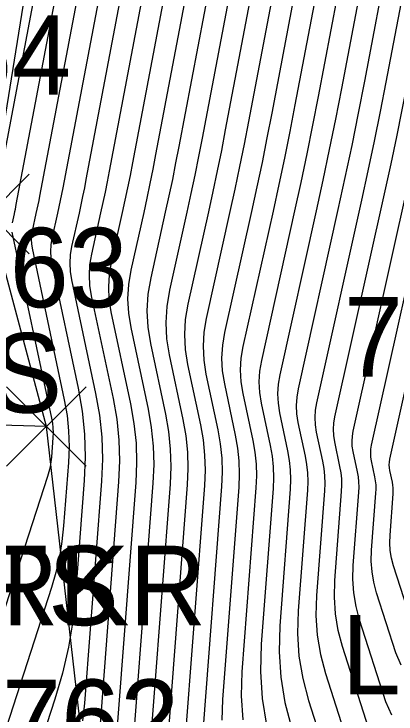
# Model space of a CAD drawing. Extents: x 1650836 to 1652450, y 332578 to 333908.
# Drawn here: x 1652071.34 to 1652080.96, y 332713.58 to 332731.19 of the extents above; entities that cross this region are included whole.
import ezdxf

# ---------------------------------------------------------------- set-up
doc = ezdxf.new("R2010")
doc.units = 0
for name, color, linetype in [('L_A', 7, 'Continuous'), ('L_I', 7, 'Continuous'), ('L_TIC', 7, 'Continuous'), ('LAWE', 7, 'Continuous'), ('LELB', 7, 'Continuous'), ('LSOGCMA', 7, 'Continuous'), ('LSOGCMI', 7, 'Continuous')]:
    doc.layers.add(name, color=color, linetype=linetype)

msp = doc.modelspace()

# ---------------------------------------------------------------- linework, layer by layer
at = {"layer": 'L_TIC'}
for points in [[(1652069.729, 332725.162), (1652071.729, 332727.162)], [(1652071.729, 332725.162), (1652069.729, 332727.162)], [(1652071.158, 332719.813), (1652073.158, 332721.813)], [(1652073.158, 332719.813), (1652071.158, 332721.813)], [(1652071.158, 332719.813), (1652073.158, 332721.813)], [(1652073.158, 332719.813), (1652071.158, 332721.813)]]:
    msp.add_lwpolyline(points, dxfattribs=at)
at = {"layer": 'LAWE'}
msp.add_lwpolyline([(1652113.729, 332729.971), (1652105.001, 332721.607), (1652097.708, 332720.127), (1652089.433, 332715.148), (1652085.656, 332707.437), (1652080.101, 332708.542), (1652073.451, 332709.446), (1652072.158, 332720.813), (1652060.852, 332721.144), (1652052.615, 332711.419), (1652043.802, 332704.554), (1652032.724, 332702.068), (1652025.188, 332702.458), (1652014.024, 332714.079), (1651995.915, 332712.612)], dxfattribs=at)
at = {"layer": 'LELB'}
msp.add_lwpolyline([(1652072.158, 332720.813), (1652070.729, 332726.162), (1652073.187, 332741.436)], dxfattribs=at)
at = {"layer": 'LSOGCMA'}
for points in [[(1652074.475, 332739.726), (1652071.987, 332726.611), (1652071.966, 332726.501), (1652071.943, 332726.392), (1652071.921, 332726.283), (1652071.897, 332726.174), (1652071.8, 332725.738), (1652071.781, 332725.629), (1652071.775, 332725.52), (1652071.78, 332725.411), (1652071.798, 332725.301), (1652072.609, 332721.485), (1652072.678, 332721.093), (1652072.719, 332720.7), (1652072.731, 332720.305), (1652072.715, 332719.908), (1652072.593, 332718.315), (1652072.551, 332717.919), (1652072.486, 332717.528), (1652072.397, 332717.142), (1652072.286, 332716.76), (1652070.262, 332710.53)], [(1652078.828, 332733.947), (1652077.832, 332728.697), (1652077.712, 332728.078), (1652077.587, 332727.46), (1652077.457, 332726.843), (1652077.323, 332726.227), (1652076.645, 332723.179), (1652076.59, 332722.856), (1652076.571, 332722.534), (1652076.587, 332722.21), (1652076.639, 332721.887), (1652076.914, 332720.594), (1652076.971, 332720.27), (1652077.004, 332719.945), (1652077.014, 332719.617), (1652077.001, 332719.289), (1652076.593, 332713.944), (1652076.577, 332713.419)]]:
    msp.add_lwpolyline(points, dxfattribs=at)
at = {"layer": 'LSOGCMI'}
for points in [[(1652071.302, 332725.935), (1652071.354, 332726.168), (1652071.367, 332726.227), (1652071.379, 332726.285), (1652071.391, 332726.344), (1652071.402, 332726.402), (1652074.04, 332740.304), (1652074.063, 332740.462), (1652074.072, 332740.62), (1652074.067, 332740.778), (1652074.047, 332740.937), (1652073.93, 332741.643), (1652073.91, 332741.765), (1652073.888, 332741.888), (1652073.866, 332742.01), (1652073.842, 332742.132), (1652073.748, 332742.62), (1652073.714, 332742.736), (1652073.66, 332742.838), (1652073.587, 332742.927), (1652073.494, 332743.003), (1652071.192, 332744.544)], [(1652070.818, 332726.194), (1652073.605, 332740.882), (1652073.616, 332740.959), (1652073.62, 332741.036), (1652073.618, 332741.114), (1652073.608, 332741.192), (1652073.551, 332741.537), (1652073.541, 332741.597), (1652073.53, 332741.657), (1652073.519, 332741.717), (1652073.508, 332741.777), (1652073.462, 332742.016), (1652073.445, 332742.072), (1652073.419, 332742.122), (1652073.383, 332742.166), (1652073.337, 332742.203), (1652070.414, 332744.16)], [(1652074.911, 332739.148), (1652072.571, 332726.82), (1652072.54, 332726.659), (1652072.508, 332726.499), (1652072.474, 332726.339), (1652072.439, 332726.179), (1652072.297, 332725.54), (1652072.27, 332725.381), (1652072.261, 332725.221), (1652072.269, 332725.061), (1652072.294, 332724.901), (1652072.959, 332721.776), (1652073.06, 332721.201), (1652073.12, 332720.623), (1652073.138, 332720.042), (1652073.114, 332719.458), (1652072.895, 332716.587), (1652072.823, 332715.918), (1652072.713, 332715.256), (1652072.563, 332714.602), (1652072.374, 332713.955), (1652071.162, 332710.224)], [(1652075.346, 332738.57), (1652073.156, 332727.028), (1652073.115, 332726.817), (1652073.072, 332726.605), (1652073.028, 332726.395), (1652072.982, 332726.184), (1652072.795, 332725.343), (1652072.759, 332725.133), (1652072.747, 332724.922), (1652072.757, 332724.712), (1652072.791, 332724.501), (1652073.398, 332721.645), (1652073.495, 332721.098), (1652073.551, 332720.547), (1652073.568, 332719.994), (1652073.546, 332719.439), (1652073.119, 332713.852), (1652073.072, 332713.409)], [(1652075.781, 332737.992), (1652073.74, 332727.237), (1652073.69, 332726.974), (1652073.637, 332726.712), (1652073.582, 332726.451), (1652073.525, 332726.19), (1652073.292, 332725.146), (1652073.248, 332724.885), (1652073.233, 332724.624), (1652073.246, 332724.362), (1652073.287, 332724.101), (1652073.838, 332721.514), (1652073.929, 332720.994), (1652073.983, 332720.472), (1652073.999, 332719.947), (1652073.978, 332719.42), (1652073.334, 332710.996)], [(1652076.217, 332737.414), (1652074.325, 332727.445), (1652074.264, 332727.132), (1652074.201, 332726.819), (1652074.135, 332726.507), (1652074.067, 332726.195), (1652073.79, 332724.949), (1652073.737, 332724.637), (1652073.719, 332724.325), (1652073.735, 332724.013), (1652073.784, 332723.701), (1652074.277, 332721.382), (1652074.364, 332720.891), (1652074.415, 332720.397), (1652074.43, 332719.9), (1652074.409, 332719.401), (1652073.673, 332709.765)], [(1652076.652, 332736.836), (1652074.909, 332727.654), (1652074.839, 332727.29), (1652074.765, 332726.926), (1652074.689, 332726.563), (1652074.61, 332726.2), (1652074.287, 332724.751), (1652074.226, 332724.389), (1652074.205, 332724.026), (1652074.223, 332723.664), (1652074.281, 332723.301), (1652074.717, 332721.251), (1652074.798, 332720.787), (1652074.846, 332720.321), (1652074.861, 332719.853), (1652074.841, 332719.383), (1652074.16, 332710.461)], [(1652077.087, 332736.259), (1652075.494, 332727.862), (1652075.413, 332727.447), (1652075.33, 332727.033), (1652075.243, 332726.619), (1652075.152, 332726.205), (1652074.785, 332724.554), (1652074.715, 332724.141), (1652074.691, 332723.728), (1652074.712, 332723.314), (1652074.777, 332722.901), (1652075.156, 332721.12), (1652075.233, 332720.684), (1652075.278, 332720.246), (1652075.291, 332719.806), (1652075.273, 332719.364), (1652074.646, 332711.158)], [(1652077.522, 332735.681), (1652076.078, 332728.071), (1652075.988, 332727.605), (1652075.894, 332727.139), (1652075.796, 332726.675), (1652075.695, 332726.211), (1652075.257, 332724.242), (1652075.189, 332723.836), (1652075.165, 332723.429), (1652075.185, 332723.023), (1652075.249, 332722.616), (1652075.595, 332720.988), (1652075.667, 332720.58), (1652075.709, 332720.171), (1652075.722, 332719.759), (1652075.705, 332719.345), (1652075.133, 332711.854)], [(1652077.958, 332735.103), (1652076.663, 332728.28), (1652076.563, 332727.762), (1652076.458, 332727.246), (1652076.35, 332726.731), (1652076.238, 332726.216), (1652075.719, 332723.888), (1652075.656, 332723.509), (1652075.634, 332723.131), (1652075.652, 332722.752), (1652075.712, 332722.373), (1652076.035, 332720.857), (1652076.102, 332720.477), (1652076.141, 332720.095), (1652076.153, 332719.712), (1652076.137, 332719.326), (1652075.62, 332712.551)], [(1652078.393, 332734.525), (1652077.247, 332728.488), (1652077.137, 332727.92), (1652077.023, 332727.353), (1652076.904, 332726.787), (1652076.78, 332726.221), (1652076.182, 332723.533), (1652076.123, 332723.183), (1652076.102, 332722.832), (1652076.12, 332722.481), (1652076.175, 332722.13), (1652076.474, 332720.726), (1652076.536, 332720.374), (1652076.573, 332720.02), (1652076.584, 332719.665), (1652076.569, 332719.307), (1652076.106, 332713.247)], [(1652079.308, 332733.605), (1652078.416, 332728.905), (1652078.287, 332728.235), (1652078.152, 332727.566), (1652078.011, 332726.899), (1652077.866, 332726.232), (1652077.107, 332722.825), (1652077.058, 332722.53), (1652077.04, 332722.235), (1652077.055, 332721.94), (1652077.102, 332721.644), (1652077.353, 332720.463), (1652077.405, 332720.167), (1652077.436, 332719.869), (1652077.445, 332719.57), (1652077.433, 332719.27), (1652077.079, 332714.64), (1652077.062, 332714.034), (1652077.102, 332713.435)], [(1652079.799, 332733.319), (1652079.001, 332729.114), (1652078.861, 332728.393), (1652078.716, 332727.673), (1652078.565, 332726.955), (1652078.408, 332726.237), (1652077.57, 332722.471), (1652077.525, 332722.204), (1652077.509, 332721.936), (1652077.523, 332721.669), (1652077.565, 332721.402), (1652077.792, 332720.332), (1652077.84, 332720.063), (1652077.867, 332719.794), (1652077.876, 332719.523), (1652077.865, 332719.251), (1652077.566, 332715.337), (1652077.546, 332714.649), (1652077.592, 332713.97), (1652077.704, 332713.298)], [(1652080.29, 332733.033), (1652079.585, 332729.322), (1652079.436, 332728.551), (1652079.28, 332727.78), (1652079.119, 332727.011), (1652078.951, 332726.243), (1652078.032, 332722.116), (1652077.992, 332721.877), (1652077.978, 332721.638), (1652077.99, 332721.398), (1652078.028, 332721.159), (1652078.232, 332720.2), (1652078.274, 332719.96), (1652078.299, 332719.719), (1652078.307, 332719.476), (1652078.297, 332719.232), (1652078.034, 332715.796), (1652078.015, 332715.145), (1652078.059, 332714.502), (1652078.165, 332713.866), (1652078.333, 332713.237)], [(1652080.78, 332732.748), (1652080.165, 332729.505), (1652080.008, 332728.695), (1652079.845, 332727.887), (1652079.675, 332727.079), (1652079.499, 332726.273), (1652078.495, 332721.762), (1652078.46, 332721.551), (1652078.447, 332721.339), (1652078.458, 332721.128), (1652078.491, 332720.916), (1652078.671, 332720.069), (1652078.709, 332719.857), (1652078.731, 332719.643), (1652078.737, 332719.429), (1652078.728, 332719.213), (1652078.496, 332716.177), (1652078.48, 332715.602), (1652078.518, 332715.033), (1652078.612, 332714.471), (1652078.761, 332713.916), (1652080.199, 332709.409)], [(1652081.271, 332732.462), (1652080.705, 332729.481), (1652080.561, 332728.736), (1652080.411, 332727.993), (1652080.255, 332727.251), (1652080.093, 332726.51), (1652078.958, 332721.408), (1652078.927, 332721.224), (1652078.916, 332721.041), (1652078.925, 332720.857), (1652078.954, 332720.673), (1652079.111, 332719.937), (1652079.143, 332719.753), (1652079.162, 332719.568), (1652079.168, 332719.382), (1652079.16, 332719.195), (1652078.959, 332716.558), (1652078.944, 332716.058), (1652078.978, 332715.565), (1652079.059, 332715.077), (1652079.188, 332714.594), (1652080.367, 332710.9)], [(1652080.535, 332712.391), (1652079.616, 332715.273), (1652079.506, 332715.682), (1652079.437, 332716.096), (1652079.409, 332716.515), (1652079.421, 332716.939), (1652079.592, 332719.176), (1652079.599, 332719.335), (1652079.594, 332719.493), (1652079.578, 332719.65), (1652079.55, 332719.806), (1652079.417, 332720.43), (1652079.393, 332720.586), (1652079.385, 332720.742), (1652079.394, 332720.898), (1652079.42, 332721.054), (1652080.687, 332726.747), (1652080.835, 332727.423), (1652080.977, 332728.1), (1652081.114, 332728.778), (1652081.246, 332729.457), (1652081.762, 332732.176)], [(1652080.852, 332713.55), (1652080.704, 332713.882), (1652080.044, 332715.951), (1652079.954, 332716.287), (1652079.897, 332716.628), (1652079.874, 332716.972), (1652079.884, 332717.319), (1652080.024, 332719.157), (1652080.029, 332719.287), (1652080.025, 332719.417), (1652080.012, 332719.546), (1652079.99, 332719.675), (1652079.881, 332720.187), (1652079.86, 332720.315), (1652079.854, 332720.444), (1652079.861, 332720.572), (1652079.883, 332720.699), (1652081.281, 332726.983), (1652081.415, 332727.594), (1652081.543, 332728.206), (1652081.667, 332728.819), (1652081.786, 332729.433), (1652082.252, 332731.89)], [(1652081.247, 332716.216), (1652080.899, 332717.308), (1652080.848, 332717.498), (1652080.816, 332717.69), (1652080.803, 332717.885), (1652080.809, 332718.081), (1652080.888, 332719.12), (1652080.891, 332719.193), (1652080.889, 332719.266), (1652080.881, 332719.339), (1652080.868, 332719.412), (1652080.807, 332719.702), (1652080.795, 332719.774), (1652080.792, 332719.846), (1652080.796, 332719.919), (1652080.808, 332719.991), (1652082.47, 332727.456)], [(1652081.091, 332714.809), (1652080.954, 332715.118), (1652080.471, 332716.63), (1652080.401, 332716.893), (1652080.357, 332717.159), (1652080.338, 332717.428), (1652080.346, 332717.7), (1652080.456, 332719.138), (1652080.46, 332719.24), (1652080.457, 332719.342), (1652080.447, 332719.443), (1652080.429, 332719.543), (1652080.344, 332719.945), (1652080.328, 332720.045), (1652080.323, 332720.145), (1652080.329, 332720.245), (1652080.346, 332720.345), (1652081.875, 332727.22)], [(1652069.227, 332710.42), (1652072.197, 332719.564), (1652072.232, 332719.682), (1652072.259, 332719.801), (1652072.279, 332719.921), (1652072.292, 332720.043), (1652072.329, 332720.534), (1652072.334, 332720.656), (1652072.331, 332720.778), (1652072.318, 332720.899), (1652072.297, 332721.02), (1652071.301, 332725.701)]]:
    msp.add_lwpolyline(points, dxfattribs=at)

# ---------------------------------------------------------------- texts
at = {"layer": 'L_A'}
for s, p in [('TS', (1652069.139, 332721.162)), ('BRKR', (1652068.748, 332715.813)), ('TS', (1652070.567, 332715.813)), ('LER', (1652079.593, 332714.071))]:
    msp.add_text(s, height=2, dxfattribs=at).set_placement(p)
at = {"layer": 'L_I'}
for s, p in [('764', (1652068.32, 332729.162)), ('763', (1652069.748, 332723.813)), ('763', (1652069.748, 332723.813)), ('757', (1652079.648, 332722.071)), ('762', (1652071.041, 332712.446))]:
    msp.add_text(s, height=2, dxfattribs=at).set_placement(p)

doc.saveas('drawing.dxf')
